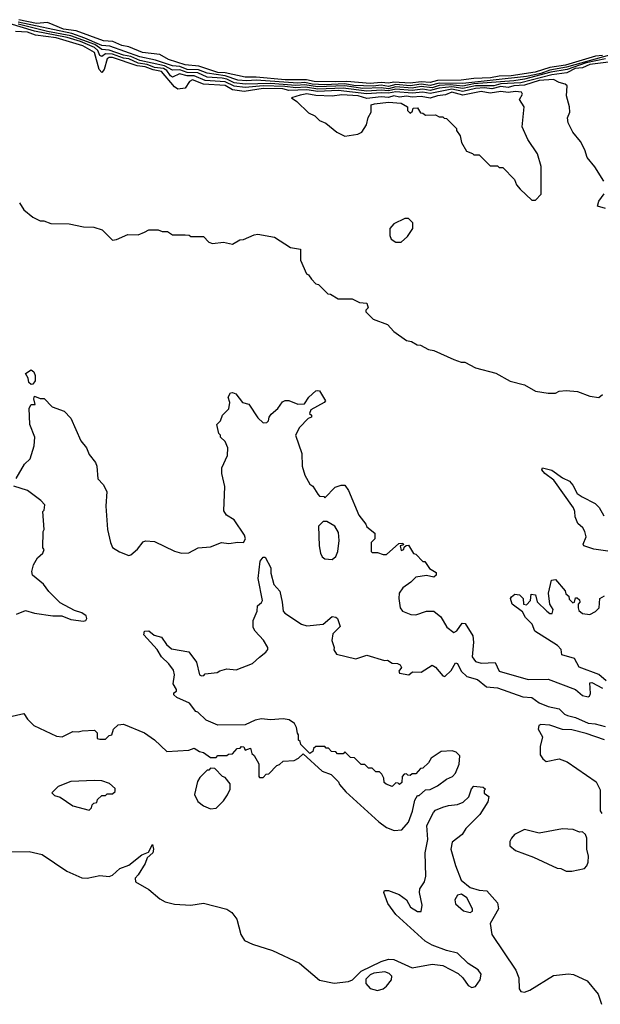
# Model space of a CAD drawing. Extents: x 2472589 to 2662339, y 701009 to 849030.
# Tile 287 of 406: x 2538083 to 2541282, y 792840 to 798265. Entities that reach past the tile are written whole.
import ezdxf

# ---------------------------------------------------------------- set-up
doc = ezdxf.new("R2010")
doc.units = 0

msp = doc.modelspace()

# ---------------------------------------------------------------- linework, layer by layer
at = {"layer": '0CON05XD'}
for points in [[(2541295, 798068.4), (2541256.9, 798063.1), (2541090.8, 798015), (2541005, 798000.7), (2540923.5, 797975), (2540792, 797955), (2540725, 797954.4), (2540678, 797945), (2540585, 797941.6), (2540515, 797931.3), (2540385, 797930.4), (2540345, 797918.5), (2540295, 797922.6), (2540234.9, 797914.9), (2540145, 797921.4), (2540115, 797914.5), (2540075, 797918.7), (2540015, 797913), (2539885, 797924.7), (2539822, 797922), (2539705, 797924.4), (2539663.8, 797933.8), (2539545, 797933.9), (2539385, 797949.2), (2539325, 797947.8), (2539215, 797971.8), (2539175, 797973.7), (2539069.4, 798009.4), (2538995, 798016.7), (2538903.5, 798045), (2538855, 798072.5), (2538759.4, 798085), (2538685, 798115.6), (2538645, 798122), (2538595.4, 798145.4), (2538545, 798148), (2538393.5, 798203.5), (2538325, 798213.2), (2538266.8, 798236.8), (2538235, 798249.2), (2538175, 798244.9), (2538078.4, 798265)], [(2541328.4, 798031.6), (2541225, 798018.4), (2541185, 798000.4), (2541144.4, 797995.6), (2541097.4, 797972.6), (2541015, 797961.4), (2540845, 797916.7), (2540735, 797911.9), (2540695, 797901.2), (2540595, 797900.3), (2540525, 797885.2), (2540465, 797894.4), (2540395, 797887.9), (2540345, 797874.5), (2540305, 797881.6), (2540245, 797874.3), (2540155, 797881.6), (2540115, 797872.1), (2540075, 797876.4), (2539995, 797870.5), (2539865, 797888.2), (2539725, 797882.9), (2539657, 797893), (2539605, 797889.6), (2539543.1, 797896.9), (2539425, 797901.2), (2539325, 797891.9), (2539265, 797898.1), (2539215, 797923.2), (2539105, 797929.9), (2539045, 797956.5), (2539005, 797955.9), (2538962.9, 797967.1), (2538925, 797948.6), (2538913.3, 797955), (2538893.8, 797985), (2538875, 797996.9), (2538825, 798002.2), (2538785, 798017.2), (2538735, 798026.3), (2538685, 798049.3), (2538655, 798053.3), (2538595, 798075.6), (2538555, 798077.5), (2538535, 798061.8), (2538525, 798067.5), (2538512.5, 798095), (2538495, 798112.2), (2538418.4, 798145), (2538345, 798167.7), (2538165, 798201), (2538024.8, 798244.8)], [(2541301.4, 797375), (2541252, 797455), (2541210, 797505), (2541197.1, 797547.1), (2541172.9, 797592.9), (2541131.2, 797645), (2541105.9, 797695.9), (2541102, 797725), (2541113.8, 797755), (2541113.3, 797785), (2541096, 797845), (2541100, 797900), (2541089.5, 797909.5), (2541055, 797918.6), (2541023.8, 797935), (2540945, 797930.6), (2540865, 797903.6), (2540805, 797899.8), (2540775, 797891.5), (2540735, 797896.3), (2540685, 797883.4), (2540645, 797888.8), (2540595, 797886), (2540525, 797870.2), (2540465, 797882.7), (2540345, 797858.2), (2540305, 797865.1), (2540245, 797861), (2540155, 797867.5), (2540115, 797859.7), (2540075, 797862.7), (2539995, 797856.2), (2539837.1, 797875), (2539725, 797869.2), (2539665, 797879.2), (2539565.6, 797875.6), (2539533.2, 797883.2), (2539425.3, 797885.3), (2539320.1, 797870.1), (2539255, 797879.2), (2539215, 797901.5), (2539095, 797909.1), (2539035, 797934.4), (2539017.7, 797925), (2538995, 797887.7), (2538955, 797882.3), (2538935, 797895.2), (2538865, 797979.1), (2538817.8, 797987.8), (2538775, 798004.9), (2538730.5, 798010.5), (2538595, 798055.8), (2538575, 798056.8), (2538565, 798050.2), (2538549, 797991), (2538535, 797974.3), (2538520.3, 797990.3), (2538494.3, 798085), (2538430.6, 798120.6), (2538284.5, 798165), (2538169.6, 798179.6), (2538125, 798195.9), (2538059.7, 798199.7)], [(2541378.3, 798081.7), (2541096.9, 798003.1), (2541005, 797986.6), (2540955, 797968.9), (2540875, 797952), (2540525, 797914.3), (2540395, 797915.5), (2540345, 797902.9), (2540295, 797909.3), (2540235, 797900.1), (2540155, 797907.2), (2540115, 797897.1), (2540075, 797903.4), (2540030.6, 797899.4), (2539925, 797902.7), (2539875, 797911.9), (2539765, 797906.8), (2539695, 797910.3), (2539655, 797919.2), (2539615, 797915.2), (2539385, 797932.6), (2539335, 797928.2), (2539285, 797932.2), (2539215, 797955.2), (2539115, 797969.5), (2539067.9, 797987.9), (2539005, 797991.3), (2538965, 798007.1), (2538925, 798010.9), (2538832, 798042), (2538745, 798059.6), (2538579.1, 798119.1), (2538535, 798122.6), (2538442.5, 798162.5), (2538369.1, 798189.1), (2538075, 798251.7)], [(2541311.5, 798048.5), (2541205, 798026.7), (2541099.1, 797990.9), (2541009.2, 797975), (2540865, 797936.4), (2540805, 797929), (2540585, 797911.9), (2540525, 797899.6), (2540455, 797905.2), (2540395, 797902.2), (2540355, 797889.9), (2540295, 797896.3), (2540245, 797887.3), (2540155, 797894.4), (2540115, 797883.8), (2540075, 797889.9), (2539974.5, 797885.5), (2539875, 797900), (2539724.4, 797895.6), (2539655, 797906.2), (2539605, 797902.6), (2539465, 797914), (2539325, 797910.5), (2539265, 797916.9), (2539225, 797938), (2539198, 797942), (2539115, 797948.2), (2539065, 797971.5), (2539005, 797974.2), (2538965, 797989.3), (2538925, 797986.2), (2538880.6, 798010.6), (2538745, 798039.4), (2538695, 798062.3), (2538655, 798069), (2538575, 798097.7), (2538535, 798100.5), (2538497.5, 798127.5), (2538365, 798175.6), (2538235, 798199.1), (2538075, 798239.5)], [(2540925, 797270), (2540956.4, 797303.6), (2540956.1, 797456.1), (2540936.7, 797525), (2540882.5, 797605), (2540852.5, 797675), (2540862.5, 797785), (2540836.7, 797825), (2540853.3, 797855), (2540847.5, 797865), (2540815, 797868.8), (2540775, 797862.9), (2540735, 797870), (2540675, 797859.8), (2540625, 797868.6), (2540525, 797848.8), (2540465, 797864.8), (2540429.6, 797850.4), (2540385, 797845.5), (2540345, 797832.5), (2540295, 797841.2), (2540245, 797838.3), (2540215, 797843.8), (2540175, 797838.2), (2540145, 797844.6), (2540115, 797836.2), (2540075, 797839.3), (2539995, 797830.9), (2539948, 797845), (2539858.3, 797851.7), (2539805, 797843.1), (2539715, 797846.8), (2539665, 797856.8), (2539628.9, 797848.9), (2539580, 797835), (2539610, 797815), (2539675, 797752.5), (2539710, 797735), (2539735, 797710), (2539770, 797695), (2539830, 797645), (2539875, 797622.5), (2539946.4, 797633.6), (2539967.5, 797645), (2539993.6, 797686.4), (2540003.6, 797726.4), (2540020, 797755), (2540020, 797795), (2540038.3, 797801.7), (2540115, 797811.2), (2540185.9, 797805.9), (2540220, 797785), (2540220, 797765), (2540235, 797750), (2540248.3, 797761.7), (2540251.7, 797778.3), (2540275, 797780), (2540291.7, 797751.7), (2540305, 797750), (2540318.3, 797738.3), (2540375, 797740), (2540395, 797730), (2540415, 797730), (2540421.7, 797721.7), (2540435, 797720), (2540490, 797665), (2540490, 797655), (2540510, 797625), (2540518.3, 797588.3), (2540545, 797540), (2540578.3, 797528.3), (2540585, 797520), (2540615, 797520), (2540675, 797460), (2540715, 797460), (2540725, 797450), (2540745, 797450), (2540810, 797385), (2540820, 797355), (2540841.7, 797331.7), (2540905, 797270), (2540925, 797270)], [(2541311.2, 797225), (2541267, 797237), (2541274.4, 797265), (2541304.4, 797305)], [(2538082, 797255), (2538105, 797216.7), (2538155, 797176.7), (2538195, 797157.5), (2538216.4, 797156.4), (2538255, 797142.5), (2538355, 797140), (2538435, 797123.3), (2538491.7, 797121.7), (2538537, 797107), (2538595, 797050), (2538617, 797053), (2538678.3, 797081.7), (2538735, 797080), (2538770, 797095), (2538795, 797107.5), (2538845, 797107.5), (2538868.3, 797098.3), (2538897, 797097), (2538925, 797080), (2538995, 797080), (2539017, 797077), (2539025, 797070), (2539095, 797070), (2539125, 797040), (2539145, 797032.5), (2539205, 797040), (2539255, 797027.5), (2539295, 797052.5), (2539317, 797053), (2539375, 797080), (2539395, 797082.5), (2539487, 797067), (2539575, 797010), (2539630, 797000), (2539630.7, 796940.7), (2539662.5, 796865), (2539675, 796860), (2539690, 796835), (2539715, 796810), (2539730, 796805), (2539780, 796755), (2539795, 796752.5), (2539837, 796727), (2539915, 796727.5), (2539955, 796706.7), (2539995, 796703.3), (2540003.3, 796676.7), (2539990, 796665), (2539990, 796655), (2540030, 796615), (2540110, 796585), (2540145, 796547.5), (2540215, 796497.5), (2540241.7, 796491.7), (2540273, 796473), (2540291.7, 796471.7), (2540335, 796447.5), (2540365, 796442.5), (2540475, 796392.5), (2540515, 796377.5), (2540535, 796377.5), (2540595, 796347.5), (2540706.4, 796316.4), (2540785, 796273.3), (2540865, 796252.5), (2540925, 796217.5), (2540995, 796206.7), (2541035, 796207.5), (2541055, 796217.5), (2541095, 796222.5), (2541157, 796217), (2541225, 796190), (2541275, 796182.5)], [(2540185, 797040), (2540219.3, 797070.7), (2540250, 797115), (2540250, 797145), (2540225, 797170), (2540205, 797170), (2540145, 797140), (2540122.5, 797115), (2540122.5, 797075), (2540130, 797055), (2540155, 797040), (2540185, 797040)], [(2538145, 796254.4), (2538133.1, 796265), (2538128.9, 796288.9), (2538113.8, 796315), (2538145, 796336), (2538160, 796325), (2538168.8, 796305), (2538167.1, 796275), (2538155, 796255.8), (2538145, 796254.4)], [(2538063, 795737), (2538110, 795815), (2538140, 795845), (2538163, 795917), (2538165.8, 795965), (2538138, 796035), (2538134, 796125), (2538145, 796143.8), (2538167.1, 796145), (2538161.1, 796175), (2538165, 796191.2), (2538195, 796178), (2538217, 796177), (2538261.7, 796131.7), (2538327, 796107), (2538365, 796070), (2538420, 795945), (2538450, 795905), (2538465, 795870), (2538500, 795825), (2538507.5, 795805), (2538512.5, 795735), (2538543, 795703), (2538562.5, 795665), (2538557.5, 795585), (2538566.7, 795455), (2538583.3, 795385), (2538595, 795356.7), (2538632.9, 795332.9), (2538685, 795313.3), (2538695, 795316.7), (2538731.7, 795348.3), (2538762.3, 795387.7), (2538776.4, 795393.6), (2538825, 795388.8), (2538935, 795336.2), (2538975, 795326.2), (2539015, 795328), (2539066.1, 795353.9), (2539135, 795360), (2539195, 795384), (2539235, 795378), (2539285, 795386.7), (2539316.7, 795385), (2539328, 795405), (2539321.2, 795425), (2539265, 795510), (2539222.5, 795535), (2539208.3, 795558.3), (2539213, 795693), (2539197.5, 795765), (2539197.5, 795795), (2539227, 795863), (2539230, 795905), (2539215, 795940), (2539190, 795965), (2539190, 795975), (2539180, 795985), (2539170, 796035), (2539190, 796055), (2539200, 796085), (2539235, 796120), (2539240, 796155), (2539232, 796185), (2539245, 796208), (2539255, 796210.8), (2539273, 796203), (2539310, 796155), (2539345, 796146.7), (2539395, 796071.2), (2539425, 796044.2), (2539443.9, 796046.1), (2539453.3, 796055), (2539456.7, 796075), (2539468.3, 796091.7), (2539505, 796123.3), (2539530.5, 796159.5), (2539545, 796167.5), (2539565, 796167.5), (2539615, 796146.2), (2539652.3, 796147.7), (2539676.2, 796185), (2539715, 796220), (2539725, 796222.5), (2539735, 796220), (2539767.5, 796165), (2539760, 796155), (2539687.5, 796115), (2539680, 796095), (2539690, 796085), (2539690, 796075), (2539671.7, 796068.3), (2539625, 796017.5), (2539603.3, 795975), (2539637.5, 795875), (2539640, 795805), (2539653.8, 795755), (2539682.5, 795705), (2539697.5, 795695), (2539725, 795650), (2539735, 795640), (2539758.3, 795638.3), (2539765, 795630), (2539821.7, 795688.3), (2539855, 795700), (2539875, 795700), (2539895, 795670), (2539951.2, 795535), (2539990, 795485), (2539995, 795470), (2540040, 795435), (2540040, 795405), (2540020, 795385), (2540020, 795335), (2540025, 795330), (2540055, 795330), (2540085, 795317.5), (2540105, 795317.5), (2540171.7, 795378.3), (2540195, 795380), (2540198.3, 795371.7), (2540180, 795365), (2540185, 795340), (2540200, 795345), (2540201.7, 795358.3), (2540211.7, 795368.3), (2540225, 795370), (2540253.6, 795323.6), (2540265, 795320), (2540305, 795280), (2540315, 795280), (2540341.7, 795241.7), (2540378.3, 795218.3), (2540377.5, 795205), (2540365, 795193.3), (2540325, 795202.5), (2540266.4, 795193.6), (2540237.5, 795165), (2540193.3, 795135), (2540173.3, 795105), (2540172.5, 795075)], [(2541275, 796182.5), (2541295, 796200)], [(2541425, 795321.9), (2541246.8, 795346.8), (2541192.5, 795365), (2541187.5, 795375), (2541204, 795415), (2541198, 795445), (2541186.2, 795465), (2541158.6, 795488.6), (2541144, 795525), (2541142.9, 795555), (2541134.4, 795575), (2541026.9, 795726.9), (2540976.2, 795765), (2540960, 795785), (2540964.1, 795795.9), (2541015, 795783.1), (2541075, 795740), (2541111.8, 795721.8), (2541130.9, 795700.9), (2541155.6, 795655), (2541182.9, 795635), (2541255, 795600), (2541276.3, 795576.3), (2541301.6, 795531.6)], [(2538065, 794988.8), (2538115, 795008.8), (2538163.9, 794993.9), (2538265, 794980), (2538315, 794980), (2538365, 794960), (2538435, 794950), (2538447.5, 794955), (2538452.5, 794965), (2538449.3, 794979.3), (2538425.9, 794995.9), (2538385, 795010), (2538305, 795052.5), (2538242.5, 795115), (2538213.9, 795153.9), (2538152.5, 795205), (2538150, 795225), (2538158.3, 795261.7), (2538180.7, 795299.3), (2538210, 795325), (2538217.5, 795345), (2538210, 795355), (2538212.5, 795445), (2538217.5, 795455), (2538210, 795555), (2538217, 795563), (2538221.7, 795591.7), (2538200, 795615), (2538125, 795670), (2538050, 795695)], [(2539805, 795290), (2539825, 795307.5), (2539836.1, 795333.9), (2539842.5, 795395), (2539839.3, 795439.3), (2539820, 795475), (2539775, 795500), (2539755, 795500), (2539730, 795475), (2539733.3, 795365), (2539741.2, 795325), (2539750, 795305), (2539763.9, 795293.9), (2539805, 795290)], [(2538025, 794423.3), (2538105, 794442.5), (2538125, 794410), (2538160, 794375), (2538285, 794317.5), (2538317, 794313), (2538375, 794342.5), (2538405, 794340), (2538427, 794347), (2538495, 794350), (2538510, 794335), (2538510, 794305), (2538525, 794300), (2538555, 794300), (2538575, 794320), (2538590, 794325), (2538600, 794355), (2538625, 794380), (2538655, 794382.5), (2538770, 794335), (2538825, 794297.5), (2538893, 794233), (2539015, 794240), (2539045, 794250), (2539073, 794233), (2539095, 794227.5), (2539135, 794200), (2539165, 794200), (2539175, 794210), (2539225, 794210), (2539233, 794217), (2539255, 794220), (2539281.7, 794248.3), (2539298.3, 794251.7), (2539305, 794260), (2539318.3, 794258.3), (2539325, 794240), (2539355, 794250), (2539361.7, 794221.7), (2539375, 794210), (2539400, 794165), (2539400, 794095), (2539405, 794090), (2539425, 794090), (2539441.7, 794108.3), (2539455, 794110), (2539500, 794155), (2539515, 794160), (2539535, 794180), (2539595, 794182.5), (2539620, 794195), (2539645, 794220), (2539750, 794125), (2539800, 794105), (2539840, 794065), (2539845, 794050), (2539880.7, 794010.7), (2540062.5, 793845), (2540105, 793813.3), (2540146.4, 793796.4), (2540188.3, 793801.7), (2540226.1, 793843.9), (2540247, 793903), (2540260, 793965), (2540275, 793990), (2540285, 793990), (2540318.3, 794021.7), (2540345, 794022.5), (2540386.1, 794043.9), (2540435, 794080), (2540467.5, 794095), (2540485, 794112.5), (2540505, 794162.5), (2540508.8, 794208.8), (2540488.3, 794228.3), (2540466.4, 794236.4), (2540405, 794232.5), (2540350, 794195), (2540335, 794170), (2540305, 794140), (2540291.7, 794138.3), (2540265, 794110), (2540245, 794110), (2540235, 794100), (2540221.7, 794101.7), (2540215, 794110), (2540201.7, 794108.3), (2540190, 794095), (2540188.3, 794061.7), (2540175, 794050), (2540168.3, 794058.3), (2540155, 794060), (2540135, 794040), (2540101.7, 794051.7), (2540091.7, 794061.7), (2540090, 794085), (2540078.3, 794108.3), (2540065, 794120), (2540045, 794120), (2540025, 794140), (2540005, 794140), (2539985, 794160), (2539965, 794160), (2539948.3, 794178.3), (2539928.3, 794198.3), (2539905, 794200), (2539875, 794230), (2539865, 794220), (2539835, 794220), (2539825, 794230), (2539801.7, 794231.7), (2539785, 794250), (2539771.7, 794251.7), (2539765, 794260), (2539715, 794260), (2539701.7, 794248.3), (2539698.3, 794231.7), (2539681.7, 794221.7), (2539631.7, 794271.7), (2539628.3, 794288.3), (2539620, 794295), (2539620, 794325), (2539613, 794333), (2539607.5, 794365), (2539596.4, 794386.4), (2539567, 794407), (2539535, 794412.5), (2539465, 794407.5), (2539415, 794412.5), (2539380, 794405), (2539325, 794380), (2539175, 794377.5), (2539110, 794405), (2539065, 794450), (2539053.6, 794453.6), (2539018.3, 794498.3), (2538949.3, 794529.3), (2538932.5, 794545), (2538932.5, 794555), (2538947.5, 794565), (2538947.5, 794575), (2538928.8, 794605), (2538936, 794655), (2538930.3, 794680.3), (2538905, 794716.2), (2538863.8, 794755), (2538841.2, 794795), (2538767.5, 794875), (2538770, 794895), (2538795, 794897.5), (2538823, 794873), (2538865, 794862.5), (2538892.3, 794822.3), (2538918.8, 794798.8), (2539015, 794781.2), (2539056.7, 794725), (2539073.8, 794655), (2539085, 794650), (2539098.3, 794651.7), (2539105, 794660), (2539171.7, 794668.3), (2539185, 794677.5), (2539225, 794687.5), (2539275, 794682.5), (2539365, 794717.5), (2539405, 794752.5), (2539439.3, 794780.7), (2539450, 794795), (2539450, 794805), (2539426.4, 794846.4), (2539380, 794895), (2539370, 794915), (2539370, 794955), (2539391.2, 795005), (2539393.3, 795035), (2539415.9, 795054.1), (2539420, 795065), (2539396.2, 795185), (2539408.3, 795281.7), (2539425, 795302.5), (2539435, 795302.5), (2539467.5, 795245), (2539467.5, 795215), (2539482.5, 795152.5), (2539515.8, 795115.8), (2539530, 795055), (2539534, 795005), (2539544.2, 794994.2), (2539635, 794934.2), (2539665, 794924.2), (2539755.7, 794934.3), (2539805, 794976), (2539825, 794973.3), (2539833.3, 794965), (2539849.3, 794920.7), (2539809.3, 794880.7), (2539803.3, 794845), (2539816.4, 794806.4), (2539813.6, 794793.6), (2539829.5, 794769.5), (2539935, 794743.3), (2539995, 794763.3), (2540093.9, 794733.9), (2540110, 794735), (2540135, 794720), (2540165, 794717.5), (2540179.3, 794709.3), (2540187.5, 794695), (2540172.5, 794675), (2540176.7, 794665), (2540226.7, 794655), (2540248.3, 794671.7), (2540295, 794669.2), (2540355, 794708), (2540375, 794697.1), (2540415, 794650), (2540425, 794646), (2540460.5, 794679.5), (2540485, 794721.2), (2540495, 794716.7), (2540515.5, 794675), (2540546.7, 794646.7), (2540605, 794628.6), (2540655, 794588), (2540715.9, 794584.1), (2540855, 794533.3), (2540905, 794529.5), (2540945, 794501.4), (2540995, 794480), (2541055, 794468), (2541085, 794438.8), (2541101.2, 794431.2), (2541145, 794420), (2541215, 794389.2), (2541255, 794385.8), (2541309.7, 794369.7)], [(2541315, 794622.5), (2541275, 794656.2), (2541166.7, 794696.7), (2541140, 794745), (2541070, 794765), (2541066.2, 794795), (2541046.9, 794816.9), (2540922.5, 794895), (2540907.5, 794935), (2540870.7, 794970.7), (2540853, 795003), (2540796.7, 795045), (2540787.5, 795075), (2540792.5, 795085), (2540810.8, 795099.2), (2540837.5, 795095), (2540856.7, 795075), (2540860, 795045), (2540875, 795040), (2540897.5, 795065), (2540900.7, 795099.3), (2540925, 795096.7), (2540935, 795057.5), (2540987.5, 795005), (2541005, 794993.3), (2541017, 794993), (2541022.5, 795015), (2541003.6, 795043.6), (2540997.5, 795105), (2541013, 795177), (2541035, 795180), (2541088.3, 795118.3), (2541091.7, 795101.7), (2541108.3, 795088.3), (2541111.7, 795071.7), (2541131.7, 795051.7), (2541140, 795055), (2541145, 795080), (2541155, 795080), (2541168.3, 795068.3), (2541170, 795055), (2541160, 795045), (2541160, 795025), (2541165, 795010), (2541185, 794992.5), (2541225, 794986.7), (2541256.4, 795003.6), (2541276.7, 795025), (2541280, 795075), (2541305, 795090)], [(2540172.5, 795075), (2540178.8, 795025), (2540192.5, 795005), (2540237.7, 794987.7), (2540265, 794986), (2540325, 795006), (2540365, 795006.7), (2540404.1, 794974.1), (2540437, 794917), (2540475, 794887.5), (2540491.7, 794898.3), (2540521.2, 794938.8), (2540537.3, 794937.3), (2540579.5, 794869.5), (2540583.1, 794835), (2540575.8, 794755), (2540595, 794729.2), (2540625, 794720), (2540702.5, 794722.5), (2540724.5, 794674.5), (2540885, 794629.5), (2540995, 794630.8), (2541145, 794574), (2541185, 794542), (2541215, 794533.3)], [(2541215, 794533.3), (2541223, 794537), (2541228.3, 794551.7), (2541225, 794610), (2541235, 794612.5), (2541295, 794581.2)], [(2541305, 794296.2), (2541205, 794332), (2541125, 794352), (2541075, 794354.2), (2541005, 794377.8), (2540955, 794381.2), (2540944.3, 794375.7), (2540940, 794355), (2540963, 794313), (2540950.5, 794259.5), (2540951.2, 794215), (2540965, 794192.5), (2540985, 794177.5), (2541055, 794192.5), (2541100, 794175), (2541260, 794065), (2541281.7, 794021.7), (2541282.5, 793905), (2541291.7, 793891.7)], [(2539135, 793917.5), (2539165, 793920), (2539205, 793960), (2539227, 793993), (2539242.5, 794025), (2539242.5, 794055), (2539215, 794090), (2539200, 794095), (2539158.3, 794138.3), (2539135, 794140), (2539125, 794130), (2539115, 794130), (2539075, 794090), (2539062, 794068), (2539046.4, 793996.4), (2539065, 793957.5), (2539095, 793933.3), (2539135, 793917.5)], [(2538035, 793679.6), (2538135, 793681.4), (2538206.9, 793665), (2538342.7, 793572.7), (2538425, 793537.2), (2538455, 793534.7), (2538525, 793548.5), (2538575, 793543.1), (2538595, 793551.9), (2538635, 793588.1), (2538685, 793605.6), (2538755, 793663.8), (2538793, 793677), (2538815, 793720), (2538820, 793695), (2538815.8, 793675), (2538785, 793647.5), (2538774.2, 793615), (2538735, 793552.9), (2538719.4, 793535), (2538721.4, 793515), (2538795, 793471.3), (2538855, 793420.9), (2538884.8, 793404.8), (2538935, 793391.3), (2539025, 793385.3), (2539095, 793397.5), (2539225, 793363.1), (2539250.9, 793345), (2539279.4, 793309.4), (2539300.6, 793225), (2539321.9, 793191.9), (2539365, 793170.2), (2539475, 793135.3), (2539625, 793065.8), (2539735, 792972.3), (2539815, 792956.4), (2539894, 792965), (2539917.1, 792975), (2539965, 793022.9), (2540075, 793076), (2540115, 793087.5), (2540145, 793085.8), (2540245, 793040.8), (2540355, 793060.2), (2540415, 793053.5), (2540499.3, 793009.3), (2540525.6, 792985.6), (2540555, 792943.6), (2540575, 792931.3), (2540595, 792938.5), (2540621.1, 792975), (2540626.6, 793005), (2540609.8, 793029.8), (2540554.5, 793064.5), (2540495, 793122), (2540435, 793135.3), (2540355, 793165.4), (2540317, 793187), (2540155.6, 793335), (2540112.2, 793395), (2540088.8, 793455), (2540094, 793466), (2540115, 793465.7), (2540173.8, 793445), (2540213.8, 793415), (2540236.2, 793375), (2540275, 793350.8), (2540295, 793351.2), (2540300.4, 793385), (2540286.7, 793455), (2540288.1, 793475), (2540313.5, 793515), (2540320.4, 793545), (2540317.8, 793675), (2540331.7, 793748.3), (2540327.2, 793825), (2540363.4, 793896.6), (2540375, 793908.6), (2540415, 793925.5), (2540445, 793935.4), (2540495, 793940.4), (2540527, 793953), (2540557.4, 793982.6), (2540572.3, 794027.7), (2540585, 794040.8), (2540636.7, 794036.7), (2540650, 794025), (2540643, 794017), (2540643.3, 794003.3), (2540667.5, 793985), (2540663.3, 793955), (2540617.8, 793885), (2540541.7, 793808.3), (2540520.8, 793775), (2540466.7, 793733.3), (2540458.8, 793695), (2540483.9, 793603.9), (2540515, 793523.3), (2540565, 793483.8), (2540615, 793468), (2540656.7, 793465), (2540715, 793398), (2540720.5, 793365), (2540697.4, 793322.6), (2540675.5, 793285), (2540684, 793225), (2540817.3, 793027.3), (2540833.8, 792985), (2540834.8, 792924.8), (2540845, 792909.6), (2540865, 792906.7), (2540895, 792917.6), (2541025, 792998.4), (2541107.8, 793007.8), (2541135, 793004.1), (2541209.4, 792969.4), (2541270.4, 792895), (2541289.5, 792839.5)], [(2538465, 793910), (2538478.3, 793921.7), (2538481.7, 793938.3), (2538491.7, 793948.3), (2538508.3, 793951.7), (2538511.7, 793968.3), (2538535, 793990), (2538555, 793990), (2538565, 794000), (2538595, 794000), (2538608.3, 794011.7), (2538608.3, 794028.3), (2538577, 794057), (2538535, 794070), (2538495, 794072.5), (2538365, 794067.5), (2538295, 794040), (2538260, 794005), (2538275, 793990), (2538305, 793980), (2538375, 793932.5), (2538465, 793910)], [(2541095, 793572.5), (2541125, 793573.3), (2541195, 793587.5), (2541208.3, 793601.7), (2541216.4, 793623.6), (2541216.7, 793655), (2541207.5, 793695), (2541207.5, 793755), (2541200, 793775), (2541185, 793790), (2541168.3, 793788.3), (2541133, 793803), (2541075, 793806.7), (2540945, 793782.5), (2540865, 793802.5), (2540810, 793775), (2540792.5, 793755), (2540783.6, 793736.4), (2540783, 793713), (2540815, 793687.5), (2540915, 793650), (2541045, 793590), (2541065, 793587.5), (2541095, 793572.5)], [(2540565, 793344.5), (2540577.3, 793352.7), (2540578.6, 793365), (2540546.9, 793426.9), (2540516.9, 793446.9), (2540495, 793440.5), (2540481.1, 793415), (2540485, 793393.3), (2540528.1, 793355), (2540565, 793344.5)], [(2540055, 792915.3), (2540085, 792924), (2540105, 792939.6), (2540132.2, 792975), (2540134.2, 792995), (2540119.7, 793009.7), (2540095, 793018), (2540035, 793010.8), (2540015, 793002), (2539991.1, 792978.9), (2539991.1, 792955), (2540015, 792926.1), (2540055, 792915.3)]]:
    msp.add_lwpolyline(points, dxfattribs=at)

doc.saveas('drawing.dxf')
